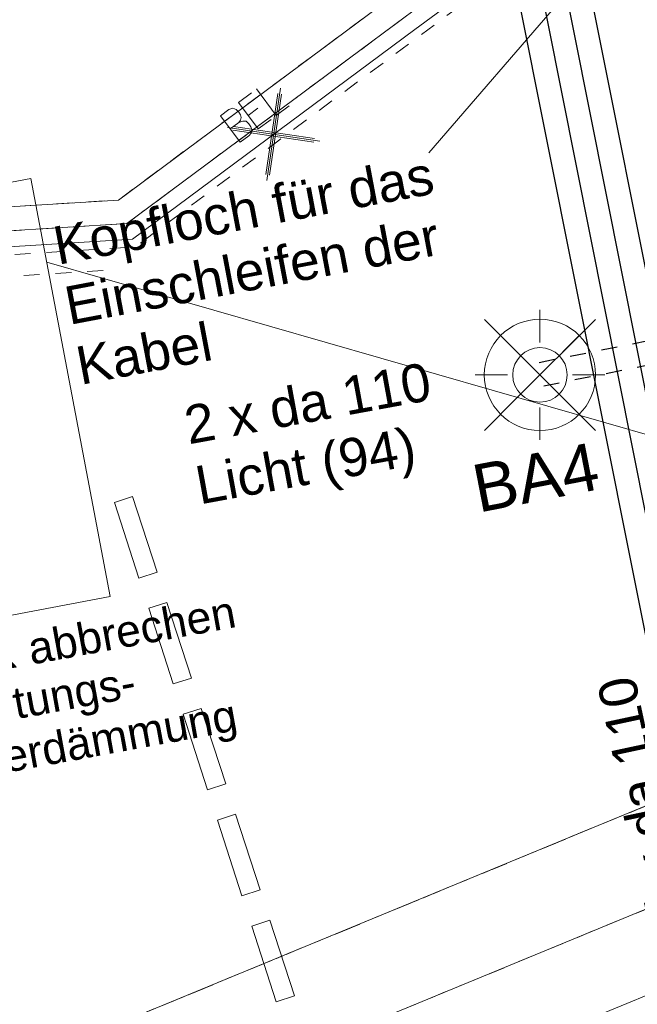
# Model space of a CAD drawing. Header units: metres. Extents: x -502 to 161, y -108 to 174.
# Tile 655 of 776: x -82.9 to -79.02, y 73.38 to 79.57. Entities that reach past the tile are written whole.
import ezdxf

# ---------------------------------------------------------------- set-up
doc = ezdxf.new("R2010")
doc.units = ezdxf.units.M
doc.header["$LTSCALE"] = 0.1
for name, pattern in [('140', [2.075, 0.75, -0.175, 0.75, -0.175, 0.05, -0.175]), ('2-1', [0.17, 0.06, -0.025, 0.06, -0.025]), ('3', [0.27, 0.1, -0.035, 0.1, -0.035]), ('39', [0.2375, 0.2, -0.0375])]:
    doc.linetypes.add(name, pattern=pattern)
for name, color, linetype in [('BRI31-005.06-5f07-Koordinierung Lageplan 4. BA ZOB Fernbusbahnh', 7, 'Continuous'), ('BRI31-005.07-5f08-Koordinierung Lageplan 4. BA Radstation - Seeterrasse 2023-05-31', 7, 'Continuous'), ('BRI32-005.03-5f06-Koordinierung Schemaplan 4 BA ZOB Teilbereich 2 Ost - Bahnhofsallee 2023-01-21', 7, 'Continuous')]:
    doc.layers.add(name, color=color, linetype=linetype)
doc.styles.add('Arial', font='arial.ttf')

# ---------------------------------------------------------------- blocks, each defined once
blk = doc.blocks.new('WP_LP_1030')
at = {"color": 150, "linetype": 'Continuous', "lineweight": 9, "true_color": 0x007fff, "transparency": 33554687}
for p, q in [((0, 0.20412), (0, 0.40824)), ((0, 0.40824), (0, 0.20412)), ((-0.348452, 0.348458), (0.144332, -0.144332)), ((-0.144332, -0.144332), (0.348452, 0.348458)), ((0.144332, 0.144338), (0.348452, 0.348458)), ((-0.20412, 0), (-0.40824, 0)), ((-0.20412, 0), (-0.40824, 0)), ((0.20412, 0), (0.40824, 0)), ((-0.144332, -0.144332), (-0.348452, -0.348452)), ((-0.144332, -0.144332), (-0.348452, -0.348452)), ((0.144332, -0.144332), (0.348452, -0.348452)), ((0.144332, -0.144332), (0.348452, -0.348452)), ((0, -0.20412), (0, -0.40824)), ((0, -0.20412), (0, -0.40824))]:
    blk.add_line(p, q, dxfattribs=at)
at = {"color": 7, "linetype": 'Continuous', "lineweight": 20, "transparency": 33554687}
for radius in [0.35, 0.171323]:
    blk.add_circle((0, 0), radius, dxfattribs=at)
blk = doc.blocks.new('LP_02072')
at = {"color": 7, "linetype": 'Continuous', "lineweight": 9, "transparency": 33554687, "flags": 128}
blk.add_lwpolyline([(0.25, -0.060024), (0.25, 0.060024), (-0.25, 0.060024), (-0.25, -0.060024), (0.25, -0.060024)], dxfattribs=at)
blk = doc.blocks.new('10011')
at = {"color": 190, "linetype": 'Continuous', "lineweight": 13, "true_color": 0x7f00ff, "transparency": 33554687}
for p, q in [((4.302568, 0.608018), (4.469535, 0.6081)), ((4.302568, 0.608018), (4.304235, 0.088154)), ((4.655568, 0.608018), (4.907582, 0.608142)), ((4.655568, 0.608018), (4.657235, 0.088154)), ((5.008568, 0.608018), (5.010235, 0.088154)), ((4.302693, 0.352595), (4.469661, 0.352677)), ((4.655694, 0.352595), (4.847467, 0.352689)), ((4.302824, 0.088154), (4.469791, 0.088236)), ((4.655824, 0.088154), (4.907837, 0.088278)), ((5.008823, 0.088154), (5.260838, 0.088278))]:
    blk.add_line(p, q, dxfattribs=at)
at = {"color": 190, "linetype": 'Continuous', "lineweight": 13, "true_color": 0x7f00ff, "transparency": 33554687, "flags": 128}
blk.add_lwpolyline([(4.469535, 0.6081), (4.530396, 0.585559), (4.557445, 0.540477), (4.569467, 0.480368), (4.566462, 0.43228), (4.546926, 0.393209), (4.513866, 0.367663), (4.469661, 0.352677), (4.531898, 0.330094), (4.573975, 0.298537), (4.585997, 0.238428), (4.581489, 0.182827), (4.567964, 0.136242), (4.52739, 0.103182), (4.469791, 0.088236)], dxfattribs=at)
blk = doc.blocks.new('1016')
at = {"color": 7, "linetype": 'Continuous', "lineweight": 9, "transparency": 33554687}
for p, q in [((0.703072, 0.277444), (1.257444, -0.276928)), ((1.257444, 0.277444), (0.703072, -0.276928))]:
    blk.add_line(p, q, dxfattribs=at)
at = {"color": 2, "linetype": 'Continuous', "lineweight": 20, "true_color": 0xffff00, "transparency": 33554687}
for p, q in [((1.212401, 0.25319), (0.727326, -0.231885)), ((0.748114, 0.25319), (1.23319, -0.231885)), ((0.727326, 0.232401), (1.212401, -0.252674)), ((1.23319, 0.232401), (0.748114, -0.252674))]:
    blk.add_line(p, q, dxfattribs=at)

msp = doc.modelspace()

# ---------------------------------------------------------------- linework, layer by layer
at = {"layer": 'BRI31-005.06-5f07-Koordinierung Lageplan 4. BA ZOB Fernbusbahnh', "color": 7, "linetype": 'Continuous', "lineweight": 13, "transparency": 33554687, "flags": 128}
for points in [[(-337.0532, -53.9064), (-337.0532, -53.9064, 0.024076), (-333.1238, -51.3598), (-333.1238, -51.3598, -0.090571), (-316.4479, -43.4613, 0.047347), (-281.8414, -30.5866), (-279.0774, -29.2177, 0.045809), (-264.2236, -20.0711), (-198.5943, 29.1583, -0.054812), (-181.5862, 39.2166), (-181.5862, 39.2166, -0.038475), (-159.1772, 47.3364), (-159.1772, 47.3364, 0.039395), (-137.757, 55.1407), (-137.1917, 55.4002), (-137.1917, 55.4002, 0.064343), (-127.4456, 61.5203), (-127.4456, 61.5203), (-122.5713, 65.5358, -0.170872), (-88.3305, 78.0588), (-82.2819, 78.4363), (-80.567, 79.7085), (-70.9803, 86.8206), (-68.5554, 87.6664)], [(-279.0108, -29.3521, 0.045809), (-264.1336, -20.1911), (-198.5043, 29.0383), (-198.5043, 29.0383, -0.054812), (-181.5244, 39.0799), (-181.5244, 39.0799, -0.038475), (-159.1371, 47.1919), (-159.1371, 47.1919, 0.039395), (-137.6945, 55.0043), (-137.6945, 55.0043), (-137.129, 55.2639, 0.064344), (-127.3502, 61.4045), (-122.476, 65.42), (-122.476, 65.42, -0.17089), (-88.3249, 77.9089), (-88.3249, 77.9089), (-82.2282, 78.2893), (-80.4776, 79.5881), (-70.9093, 86.6865), (-68.5609, 87.5056)]]:
    msp.add_lwpolyline(points, format="xyb", dxfattribs=at)
at = {"layer": 'BRI31-005.07-5f08-Koordinierung Lageplan 4. BA Radstation - Seeterrasse 2023-05-31', "color": 1, "linetype": 'Continuous', "lineweight": 13, "true_color": 0xff0000, "transparency": 33554687}
msp.add_line((-77.3271, 82.2101), (-80.3284, 78.7332), dxfattribs=at)
msp.add_line((-77.3271, 82.2101), (-80.3284, 78.7332), dxfattribs=at)
at = {"layer": 'BRI31-005.07-5f08-Koordinierung Lageplan 4. BA Radstation - Seeterrasse 2023-05-31', "color": 7, "linetype": 'Continuous', "lineweight": 20, "transparency": 33554687}
msp.add_line((-76.1362, 76.152), (-82.7324, 78.046), dxfattribs=at)
msp.add_line((-76.1362, 76.152), (-82.7324, 78.046), dxfattribs=at)
at = {"layer": 'BRI31-005.07-5f08-Koordinierung Lageplan 4. BA Radstation - Seeterrasse 2023-05-31', "color": 7, "linetype": '39', "lineweight": 13, "transparency": 33554687}
for p, q in [((-112.7156, 60.6993), (-76.2186, 75.7613)), ((-112.7156, 60.6993), (-76.2186, 75.7613)), ((-112.4867, 60.1447), (-75.9897, 75.2067)), ((-112.4867, 60.1447), (-75.9897, 75.2067))]:
    msp.add_line(p, q, dxfattribs=at)
at = {"layer": 'BRI31-005.07-5f08-Koordinierung Lageplan 4. BA Radstation - Seeterrasse 2023-05-31', "color": 7, "linetype": '2-1', "lineweight": 13, "transparency": 33554687, "flags": 128}
for points in [[(-337.0532, -53.9064), (-337.0532, -53.9064, 0.024076), (-333.1238, -51.3598), (-333.1238, -51.3598, -0.090571), (-316.4479, -43.4613, 0.047347), (-281.8414, -30.5866), (-279.0774, -29.2177, 0.045809), (-264.2236, -20.0711), (-198.5943, 29.1583, -0.054812), (-181.5862, 39.2166), (-181.5862, 39.2166, -0.038475), (-159.1772, 47.3364), (-159.1772, 47.3364, 0.039395), (-137.757, 55.1407), (-137.1917, 55.4002), (-137.1917, 55.4002, 0.064343), (-127.4456, 61.5203), (-127.4456, 61.5203), (-122.5713, 65.5358, -0.170872), (-88.3305, 78.0588), (-82.2819, 78.4363), (-80.567, 79.7085), (-70.9803, 86.8206), (-68.5554, 87.6664)], [(-337.0532, -53.9064), (-337.0532, -53.9064, 0.024076), (-333.1238, -51.3598), (-333.1238, -51.3598, -0.090571), (-316.4479, -43.4613, 0.047347), (-281.8414, -30.5866), (-279.0774, -29.2177, 0.045809), (-264.2236, -20.0711), (-198.5943, 29.1583, -0.054812), (-181.5862, 39.2166), (-181.5862, 39.2166, -0.038475), (-159.1772, 47.3364), (-159.1772, 47.3364, 0.039395), (-137.757, 55.1407), (-137.1917, 55.4002), (-137.1917, 55.4002, 0.064343), (-127.4456, 61.5203), (-127.4456, 61.5203), (-122.5713, 65.5358, -0.170872), (-88.3305, 78.0588), (-82.2819, 78.4363), (-80.567, 79.7085), (-70.9803, 86.8206), (-68.5554, 87.6664)], [(-336.9777, -54.036), (-336.9777, -54.036, 0.024076), (-333.0362, -51.4817), (-333.0362, -51.4817, -0.090571), (-316.4091, -43.6062), (-316.4091, -43.6062, 0.047348), (-281.7755, -30.7213), (-281.7755, -30.7213), (-279.0108, -29.3521, 0.045809), (-264.1336, -20.1911), (-198.5043, 29.0383), (-198.5043, 29.0383, -0.054812), (-181.5244, 39.0799), (-181.5244, 39.0799, -0.038475), (-159.1371, 47.1919), (-159.1371, 47.1919, 0.039395), (-137.6945, 55.0043), (-137.6945, 55.0043), (-137.129, 55.2639, 0.064344), (-127.3502, 61.4045), (-122.476, 65.42), (-122.476, 65.42, -0.17089), (-88.3249, 77.9089), (-88.3249, 77.9089), (-82.2282, 78.2893), (-80.4776, 79.5881), (-70.9093, 86.6865), (-68.5609, 87.5056)], [(-336.9777, -54.036), (-336.9777, -54.036, 0.024076), (-333.0362, -51.4817), (-333.0362, -51.4817, -0.090571), (-316.4091, -43.6062), (-316.4091, -43.6062, 0.047348), (-281.7755, -30.7213), (-281.7755, -30.7213), (-279.0108, -29.3521, 0.045809), (-264.1336, -20.1911), (-198.5043, 29.0383), (-198.5043, 29.0383, -0.054812), (-181.5244, 39.0799), (-181.5244, 39.0799, -0.038475), (-159.1371, 47.1919), (-159.1371, 47.1919, 0.039395), (-137.6945, 55.0043), (-137.6945, 55.0043), (-137.129, 55.2639, 0.064344), (-127.3502, 61.4045), (-122.476, 65.42), (-122.476, 65.42, -0.17089), (-88.3249, 77.9089), (-88.3249, 77.9089), (-82.2282, 78.2893), (-80.4776, 79.5881), (-70.9093, 86.6865), (-68.5609, 87.5056)], [(-181.4069, 38.82), (-181.4069, 38.82, -0.038472), (-159.0626, 46.9165), (-159.0626, 46.9165), (-159.0626, 46.9165, 0.039399), (-137.5757, 54.7451), (-137.5757, 54.7451), (-137.0098, 55.0048), (-137.0098, 55.0048, 0.064354), (-127.1676, 61.1855), (-127.1676, 61.1855), (-122.2946, 65.1999), (-122.2946, 65.1999, -0.170924), (-88.3143, 77.6238), (-88.3143, 77.6238), (-82.2992, 77.9991)], [(-181.4069, 38.82), (-181.4069, 38.82, -0.038472), (-159.0626, 46.9165), (-159.0626, 46.9165), (-159.0626, 46.9165, 0.039399), (-137.5757, 54.7451), (-137.5757, 54.7451), (-137.0098, 55.0048), (-137.0098, 55.0048, 0.064354), (-127.1676, 61.1855), (-127.1676, 61.1855), (-122.2946, 65.1999), (-122.2946, 65.1999, -0.170924), (-88.3143, 77.6238), (-88.3143, 77.6238), (-82.2992, 77.9991)]]:
    msp.add_lwpolyline(points, format="xyb", dxfattribs=at)
at = {"layer": 'BRI31-005.07-5f08-Koordinierung Lageplan 4. BA Radstation - Seeterrasse 2023-05-31', "color": 255, "linetype": 'Continuous', "lineweight": 9, "transparency": 33554687, "flags": 128}
msp.add_lwpolyline([(-67.8473, 87.0913), (-68.5646, 87.3984), (-70.8619, 86.5971), (-80.418, 79.5077), (-82.1924, 78.1914), (-88.3211, 77.8089, 0.170942), (-122.4189, 65.3375), (-127.2914, 61.3235), (-127.2914, 61.3235, -0.064309), (-137.087, 55.1731), (-137.087, 55.1731), (-137.6528, 54.9135), (-137.6528, 54.9135, -0.039396), (-159.1106, 47.0954), (-159.1106, 47.0954, 0.038849), (-181.6942, 38.8932)], format="xyb", dxfattribs=at)
msp.add_lwpolyline([(-67.8473, 87.0913), (-68.5646, 87.3984), (-70.8619, 86.5971), (-80.418, 79.5077), (-82.1924, 78.1914), (-88.3211, 77.8089, 0.170942), (-122.4189, 65.3375), (-127.2914, 61.3235), (-127.2914, 61.3235, -0.064309), (-137.087, 55.1731), (-137.087, 55.1731), (-137.6528, 54.9135), (-137.6528, 54.9135, -0.039396), (-159.1106, 47.0954), (-159.1106, 47.0954, 0.038849), (-181.6942, 38.8932)], format="xyb", dxfattribs=at)
at = {"layer": 'BRI31-005.07-5f08-Koordinierung Lageplan 4. BA Radstation - Seeterrasse 2023-05-31', "color": 190, "linetype": '3', "lineweight": 13, "true_color": 0x7f00ff, "transparency": 33554687, "flags": 128}
msp.add_lwpolyline([(-181.4626, 38.9432), (-181.4626, 38.9432, -0.038479), (-159.0944, 47.048), (-159.0944, 47.048, 0.039391), (-137.632, 54.868), (-137.0663, 55.1276), (-137.0663, 55.1276, 0.06431), (-127.2596, 61.2849), (-127.2596, 61.2849), (-122.3806, 65.3043), (-122.3806, 65.3043, -0.170908), (-88.3193, 77.7589), (-88.3193, 77.7589), (-82.1746, 78.1424), (-80.3883, 79.4676), (-70.8383, 86.5524), (-68.5665, 87.3448), (-67.867, 87.0454)], format="xyb", dxfattribs=at)
msp.add_lwpolyline([(-181.4626, 38.9432), (-181.4626, 38.9432, -0.038479), (-159.0944, 47.048), (-159.0944, 47.048, 0.039391), (-137.632, 54.868), (-137.0663, 55.1276), (-137.0663, 55.1276, 0.06431), (-127.2596, 61.2849), (-127.2596, 61.2849), (-122.3806, 65.3043), (-122.3806, 65.3043, -0.170908), (-88.3193, 77.7589), (-88.3193, 77.7589), (-82.1746, 78.1424), (-80.3883, 79.4676), (-70.8383, 86.5524), (-68.5665, 87.3448), (-67.867, 87.0454)], format="xyb", dxfattribs=at)
at = {"layer": 'BRI31-005.07-5f08-Koordinierung Lageplan 4. BA Radstation - Seeterrasse 2023-05-31', "color": 190, "linetype": '2-1', "lineweight": 30, "true_color": 0x7f00ff, "transparency": 33554687, "flags": 128}
for points in [[(-79.6362, 77.4159), (-77.0935, 77.9234, 0.198912), (-76.4574, 78.349), (-75.879, 79.2158, -0.058466), (-75.4618, 79.7059, 0.058461), (-75.0447, 80.196), (-73.4956, 82.5177, -0.198912), (-72.8595, 82.9433), (-71.7001, 83.1747)], [(-79.6362, 77.4159), (-77.0935, 77.9234, 0.198912), (-76.4574, 78.349), (-75.879, 79.2158, -0.058466), (-75.4618, 79.7059, 0.058461), (-75.0447, 80.196), (-73.4956, 82.5177, -0.198912), (-72.8595, 82.9433), (-71.7001, 83.1747)], [(-79.6068, 77.2688), (-75.8396, 78.0207, -0.414214), (-74.6632, 77.2358), (-73.5844, 71.8307)], [(-79.6068, 77.2688), (-75.8396, 78.0207, -0.414214), (-74.6632, 77.2358), (-73.5844, 71.8307)]]:
    msp.add_lwpolyline(points, format="xyb", dxfattribs=at)
at = {"layer": 'BRI31-005.07-5f08-Koordinierung Lageplan 4. BA Radstation - Seeterrasse 2023-05-31', "color": 3, "linetype": 'Continuous', "lineweight": 30, "true_color": 0x00ff00, "transparency": 33554687, "flags": 128}
for points in [[(-63.4873, -2.0057), (-67.2644, 16.7548), (-67.2644, 16.7548, 0.051902), (-67.7629, 18.3511), (-67.7629, 18.3511), (-68.0808, 19.0186), (-71.6798, 23.2376), (-71.9513, 24.7074), (-71.9513, 24.7074, -0.064346), (-72.1344, 28.0859), (-72.1344, 28.0859), (-72.1344, 28.0859, 0.039055), (-72.1406, 29.7705), (-72.1406, 29.7705, -0.03959), (-72.1457, 31.7153, 0.03959), (-72.1506, 33.5652), (-72.373, 36.2791, 0.02882), (-72.5986, 37.8875), (-76.916, 59.5176, 0.036243), (-79.0826, 67.3622), (-77.6738, 71.515), (-79.5754, 81.0645), (-80.5193, 81.6949), (-92.7897, 77.9555)], [(-63.4873, -2.0057), (-67.2644, 16.7548), (-67.2644, 16.7548, 0.051902), (-67.7629, 18.3511), (-67.7629, 18.3511), (-68.0808, 19.0186), (-71.6798, 23.2376), (-71.9513, 24.7074), (-71.9513, 24.7074, -0.064346), (-72.1344, 28.0859), (-72.1344, 28.0859), (-72.1344, 28.0859, 0.039055), (-72.1406, 29.7705), (-72.1406, 29.7705, -0.03959), (-72.1457, 31.7153, 0.03959), (-72.1506, 33.5652), (-72.373, 36.2791, 0.02882), (-72.5986, 37.8875), (-76.916, 59.5176, 0.036243), (-79.0826, 67.3622), (-77.6738, 71.515), (-79.5754, 81.0645), (-80.5193, 81.6949), (-92.7897, 77.9555)], [(-72.7457, 37.8581), (-77.062, 59.4828), (-77.062, 59.4828, 0.036501), (-79.2414, 67.361), (-79.2414, 67.361), (-77.8288, 71.5251), (-79.7104, 80.9743), (-80.5435, 81.5307), (-92.7427, 77.8131)], [(-72.7457, 37.8581), (-77.062, 59.4828), (-77.062, 59.4828, 0.036501), (-79.2414, 67.361), (-79.2414, 67.361), (-77.8288, 71.5251), (-79.7104, 80.9743), (-80.5435, 81.5307), (-92.7427, 77.8131)], [(-72.8928, 37.8288), (-77.2102, 59.4589), (-77.2102, 59.4589, 0.03671), (-79.4002, 67.3597), (-79.4002, 67.3597), (-77.9838, 71.5352), (-79.8454, 80.8841), (-80.5677, 81.3665), (-92.6956, 77.6706)], [(-72.8928, 37.8288), (-77.2102, 59.4589), (-77.2102, 59.4589, 0.03671), (-79.4002, 67.3597), (-79.4002, 67.3597), (-77.9838, 71.5352), (-79.8454, 80.8841), (-80.5677, 81.3665), (-92.6956, 77.6706)], [(-63.9334, -2.0701), (-67.7056, 16.6659), (-67.7056, 16.6659, 0.051336), (-68.1692, 18.1576), (-68.1692, 18.1576), (-68.4616, 18.7716), (-72.1004, 23.0373), (-72.3938, 24.6256), (-72.3938, 24.6256, -0.064346), (-72.5832, 28.1193), (-72.5832, 28.1193, 0.039055), (-72.5891, 29.7337, -0.03959), (-72.5944, 31.7497), (-72.5944, 31.7497, 0.03959), (-72.5991, 33.5284), (-72.5991, 33.5284), (-72.8215, 36.2424, 0.02882), (-73.0399, 37.7994), (-77.3573, 59.4296, 0.036944), (-79.5591, 67.3583), (-78.1387, 71.5453), (-79.9804, 80.7939), (-80.5919, 81.2023), (-92.6486, 77.5281)], [(-63.9334, -2.0701), (-67.7056, 16.6659), (-67.7056, 16.6659, 0.051336), (-68.1692, 18.1576), (-68.1692, 18.1576), (-68.4616, 18.7716), (-72.1004, 23.0373), (-72.3938, 24.6256), (-72.3938, 24.6256, -0.064346), (-72.5832, 28.1193), (-72.5832, 28.1193, 0.039055), (-72.5891, 29.7337, -0.03959), (-72.5944, 31.7497), (-72.5944, 31.7497, 0.03959), (-72.5991, 33.5284), (-72.5991, 33.5284), (-72.8215, 36.2424, 0.02882), (-73.0399, 37.7994), (-77.3573, 59.4296, 0.036944), (-79.5591, 67.3583), (-78.1387, 71.5453), (-79.9804, 80.7939), (-80.5919, 81.2023), (-92.6486, 77.5281)]]:
    msp.add_lwpolyline(points, format="xyb", dxfattribs=at)
at = {"layer": 'BRI31-005.07-5f08-Koordinierung Lageplan 4. BA Radstation - Seeterrasse 2023-05-31', "color": 7, "linetype": 'Continuous', "lineweight": 13, "transparency": 33554687, "flags": 128}
for points in [[(-85.1114, 78.1393), (-82.832, 78.5715), (-82.3339, 75.9443), (-84.6132, 75.5121), (-85.1114, 78.1393)], [(-85.1114, 78.1393), (-82.832, 78.5715), (-82.3339, 75.9443), (-84.6132, 75.5121), (-85.1114, 78.1393)], [(-112.4867, 60.1447), (-75.9897, 75.2067), (-76.2186, 75.7613), (-112.7156, 60.6993)], [(-112.4867, 60.1447), (-75.9897, 75.2067), (-76.2186, 75.7613), (-112.7156, 60.6993)]]:
    msp.add_lwpolyline(points, dxfattribs=at)
at = {"layer": 'BRI31-005.07-5f08-Koordinierung Lageplan 4. BA Radstation - Seeterrasse 2023-05-31', "color": 7, "linetype": 'Continuous', "lineweight": 20, "transparency": 33554687, "flags": 128}
msp.add_lwpolyline([(-85.1114, 78.1393), (-82.832, 78.5715), (-82.3339, 75.9443), (-84.6132, 75.5121), (-85.1114, 78.1393)], dxfattribs=at)
msp.add_lwpolyline([(-85.1114, 78.1393), (-82.832, 78.5715), (-82.3339, 75.9443), (-84.6132, 75.5121), (-85.1114, 78.1393)], dxfattribs=at)
at = {"layer": 'BRI31-005.07-5f08-Koordinierung Lageplan 4. BA Radstation - Seeterrasse 2023-05-31', "color": 255, "linetype": 'Continuous', "lineweight": 9, "transparency": 33554687, "flags": 128}
msp.add_lwpolyline([(-71.9869, 76.3153), (-72.0801, 76.2773), (-98.2873, 65.4632), (-118.1274, 57.1681), (-126.4291, 53.6973), (-149.747, 44.3603), (-175.3393, 33.6952), (-175.3633, 33.6852), (-176.0473, 33.4002)], dxfattribs=at)
msp.add_lwpolyline([(-71.9869, 76.3153), (-72.0801, 76.2773), (-98.2873, 65.4632), (-118.1274, 57.1681), (-126.4291, 53.6973), (-149.747, 44.3603), (-175.3393, 33.6952), (-175.3633, 33.6852), (-176.0473, 33.4002)], dxfattribs=at)
at = {"layer": 'BRI31-005.07-5f08-Koordinierung Lageplan 4. BA Radstation - Seeterrasse 2023-05-31', "color": 7, "linetype": '140', "lineweight": 13, "transparency": 33554687, "flags": 128}
msp.add_lwpolyline([(-112.4867, 60.1447), (-75.9897, 75.2067), (-76.2186, 75.7613), (-112.7156, 60.6993)], dxfattribs=at)
msp.add_lwpolyline([(-112.4867, 60.1447), (-75.9897, 75.2067), (-76.2186, 75.7613), (-112.7156, 60.6993)], dxfattribs=at)
at = {"layer": 'BRI31-005.07-5f08-Koordinierung Lageplan 4. BA Radstation - Seeterrasse 2023-05-31', "color": 2, "linetype": 'Continuous', "true_color": 0xffff00, "transparency": 33554687}
for points in [[(-74.9855, 76.5587), (-75.4767, 76.4653), (-90.8015, 159.6937), (-91.2927, 159.6003)], [(-74.9855, 76.5587), (-75.4767, 76.4653), (-90.8015, 159.6937), (-91.2927, 159.6003)], [(-83.2753, 62.4941), (-83.0161, 62.3432), (-76.0038, 74.9865), (-75.7445, 74.8355)], [(-83.2753, 62.4941), (-83.0161, 62.3432), (-76.0038, 74.9865), (-75.7445, 74.8355)], [(-83.2753, 62.4941), (-83.0161, 62.3432), (-76.0038, 74.9865), (-75.7445, 74.8355)], [(-83.2753, 62.4941), (-83.0161, 62.3432), (-76.0038, 74.9865), (-75.7445, 74.8355)]]:
    msp.add_solid(points, dxfattribs=at)
at = {"layer": 'BRI32-005.03-5f06-Koordinierung Schemaplan 4 BA ZOB Teilbereich 2 Ost - Bahnhofsallee 2023-01-21', "color": 3, "linetype": 'Continuous', "lineweight": 30, "true_color": 0x00ff00, "transparency": 33554687, "flags": 128}
for points in [[(-63.4873, -2.0057), (-67.2644, 16.7548), (-67.2644, 16.7548, 0.051902), (-67.7629, 18.3511), (-67.7629, 18.3511), (-68.0808, 19.0186), (-71.6798, 23.2376), (-71.9513, 24.7074), (-71.9513, 24.7074, -0.064346), (-72.1344, 28.0859), (-72.1344, 28.0859), (-72.1344, 28.0859, 0.039055), (-72.1406, 29.7705), (-72.1406, 29.7705, -0.03959), (-72.1457, 31.7153, 0.03959), (-72.1506, 33.5652), (-72.373, 36.2791, 0.02882), (-72.5986, 37.8875), (-76.916, 59.5176, 0.036243), (-79.0826, 67.3622), (-77.6738, 71.515), (-79.5754, 81.0645), (-80.5193, 81.6949), (-92.7897, 77.9555)], [(-72.7457, 37.8581), (-77.062, 59.4828), (-77.062, 59.4828, 0.036501), (-79.2414, 67.361), (-79.2414, 67.361), (-77.8288, 71.5251), (-79.7104, 80.9743), (-80.5435, 81.5307), (-92.7427, 77.8131)], [(-72.8928, 37.8288), (-77.2102, 59.4589), (-77.2102, 59.4589, 0.03671), (-79.4002, 67.3597), (-79.4002, 67.3597), (-77.9838, 71.5352), (-79.8454, 80.8841), (-80.5677, 81.3665), (-92.6956, 77.6706)], [(-63.9334, -2.0701), (-67.7056, 16.6659), (-67.7056, 16.6659, 0.051336), (-68.1692, 18.1576), (-68.1692, 18.1576), (-68.4616, 18.7716), (-72.1004, 23.0373), (-72.3938, 24.6256), (-72.3938, 24.6256, -0.064346), (-72.5832, 28.1193), (-72.5832, 28.1193, 0.039055), (-72.5891, 29.7337, -0.03959), (-72.5944, 31.7497), (-72.5944, 31.7497, 0.03959), (-72.5991, 33.5284), (-72.5991, 33.5284), (-72.8215, 36.2424, 0.02882), (-73.0399, 37.7994), (-77.3573, 59.4296, 0.036944), (-79.5591, 67.3583), (-78.1387, 71.5453), (-79.9804, 80.7939), (-80.5919, 81.2023), (-92.6486, 77.5281)]]:
    msp.add_lwpolyline(points, format="xyb", dxfattribs=at)

# ---------------------------------------------------------------- block references
at = {"layer": 'BRI31-005.07-5f08-Koordinierung Lageplan 4. BA Radstation - Seeterrasse 2023-05-31', "color": 7, "transparency": 33554687}
for name, p, xscale, yscale, zscale, rotation in [('10011', (-82.8771, 77.7457), 0.4000000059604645, 0.4000000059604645, 0.4000000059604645, 36.57055091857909), ('10011', (-82.8771, 77.7457), 0.4000000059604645, 0.4000000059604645, 0.4000000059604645, 36.57055091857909), ('1016', (-80.7148, 79.2876), 0.75, 0.75, 0.75, 216.5705612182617), ('1016', (-80.7148, 79.2876), 0.75, 0.75, 0.75, 216.5705612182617)]:
    msp.add_blockref(name, p, dxfattribs=dict(at, xscale=xscale, yscale=yscale, zscale=zscale, rotation=rotation))
msp.add_blockref('WP_LP_1030', (-79.6306, 77.3372), dxfattribs=at)
msp.add_blockref('WP_LP_1030', (-79.6306, 77.3372), dxfattribs=at)
at = {"layer": 'BRI31-005.07-5f08-Koordinierung Lageplan 4. BA Radstation - Seeterrasse 2023-05-31', "color": 7, "transparency": 33554687, "rotation": 287.9668075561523}
for p in [(-82.173, 76.3168), (-82.173, 76.3168), (-81.9571, 75.6509), (-81.9571, 75.6509), (-81.7412, 74.985), (-81.7412, 74.985), (-81.5253, 74.3192), (-81.5253, 74.3192), (-81.3093, 73.6533), (-81.3093, 73.6533)]:
    msp.add_blockref('LP_02072', p, dxfattribs=at)

# ---------------------------------------------------------------- texts
at = {"layer": 'BRI31-005.07-5f08-Koordinierung Lageplan 4. BA Radstation - Seeterrasse 2023-05-31', "color": 251, "true_color": 0x5b5b5b, "transparency": 33554687, "char_height": 0.24, "attachment_point": 1, "line_spacing_factor": 0.25, "style": 'Arial'}
for s, insert, rotation in [('Kopfloch für das', (-82.7077, 78.2642), 10.737), ('Kopfloch für das', (-82.7077, 78.2642), 10.737), ('Einschleifen der', (-82.6361, 77.8869), 10.737), ('Einschleifen der', (-82.6361, 77.8869), 10.737), ('Kabel', (-82.5646, 77.5096), 10.737), ('Kabel', (-82.5646, 77.5096), 10.737), ('4 x da 110', (-78.9458, 73.8772), 102.05973), ('4 x da 110', (-78.9458, 73.8772), 102.05973)]:
    msp.add_mtext(s, dxfattribs=dict(at, insert=insert, rotation=rotation))
at = {"layer": 'BRI31-005.07-5f08-Koordinierung Lageplan 4. BA Radstation - Seeterrasse 2023-05-31', "color": 190, "true_color": 0x7f00ff, "transparency": 33554687, "attachment_point": 1, "line_spacing_factor": 0.25, "style": 'Arial'}
for s, insert, char_height, rotation in [('2 x da 110', (-81.8832, 77.1362), 0.24, 10.39923), ('2 x da 110', (-81.8832, 77.1362), 0.24, 10.39923), ('Licht (94)', (-81.8139, 76.7585), 0.24, 10.39923), ('Licht (94)', (-81.8139, 76.7585), 0.24, 10.39923), ('BA4', (-80.0752, 76.7651), 0.3, 10.98009), ('BA4', (-80.0752, 76.7651), 0.3, 10.98009)]:
    msp.add_mtext(s, dxfattribs=dict(at, insert=insert, char_height=char_height, rotation=rotation))
at = {"layer": 'BRI31-005.07-5f08-Koordinierung Lageplan 4. BA Radstation - Seeterrasse 2023-05-31', "color": 1, "true_color": 0xff0000, "transparency": 33554687, "char_height": 0.2, "attachment_point": 1, "rotation": 10.39905, "line_spacing_factor": 0.25, "style": 'Arial'}
for s, insert in [('Schacht bis UK KSR abbrechen', (-85.4617, 75.236)), ('Schacht bis UK KSR abbrechen', (-85.4617, 75.236)), ('Abdeckplatte, Entlüftungs-', (-85.404, 74.9212)), ('Abdeckplatte, Entlüftungs-', (-85.404, 74.9212)), ('pfeife für spätere Verdämmung', (-85.3462, 74.6065)), ('pfeife für spätere Verdämmung', (-85.3462, 74.6065))]:
    msp.add_mtext(s, dxfattribs=dict(at, insert=insert))

doc.saveas('drawing.dxf')
